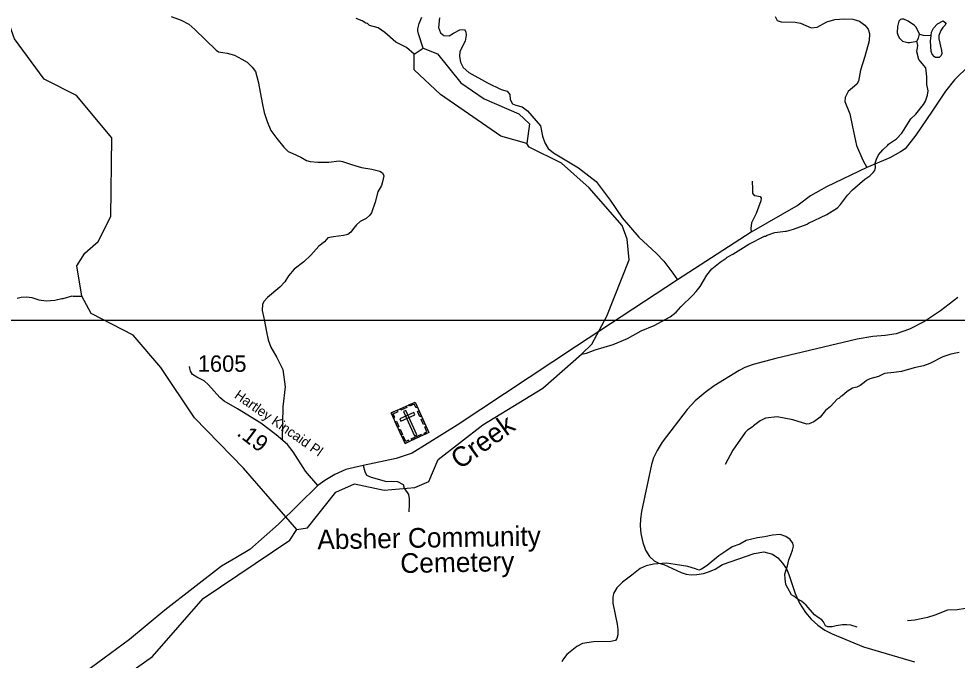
# Model space of a CAD drawing. Extents: x 1159738 to 1321356, y 736314 to 882035.
# Drawn here: x 1263584 to 1270742, y 817778 to 822667 of the extents above; entities that cross this region are included whole.
import ezdxf

# ---------------------------------------------------------------- set-up
doc = ezdxf.new("R2010")
doc.units = 0
for name, color, linetype in [('Exist Cultural Cemetery CELL', 7, 'Continuous'), ('Exist Cultural Cemetery Label', 7, 'Continuous'), ('Exist Hydrographic Creek Single Shore', 7, 'Continuous'), ('Exist Hydrographic Creek Single Shore Label', 7, 'Continuous'), ('Exist Hydrographic Misc Water Feature', 7, 'Continuous'), ('Exist Road Non-System Type 51', 7, 'Continuous'), ('Exist Road Secondary Mileage Hundredths English Label', 7, 'Continuous'), ('Exist Road Secondary Type 51 Attributed', 7, 'Continuous'), ('Exist Road Secondary Type 51 Label', 7, 'Continuous'), ('Exist Road Secondary Type 51 Number Label', 7, 'Continuous'), ('Map Preparation Inset Cut Line', 7, 'Continuous')]:
    doc.layers.add(name, color=color, linetype=linetype)

msp = doc.modelspace()

# ---------------------------------------------------------------- linework, layer by layer
at = {"layer": 'Exist Cultural Cemetery CELL'}
for points in [[(1266424.9, 819662.7), (1266606.1, 819745.1), (1266711.5, 819513.3), (1266530.3, 819430.9)], [(1266442.8, 819623.3), (1266453.1, 819628), (1266439.8, 819657.3), (1266476.7, 819674), (1266472.1, 819684.2), (1266424.9, 819662.7)], [(1266492.3, 819693.3), (1266539.5, 819714.8), (1266544.2, 819704.4), (1266497, 819683)], [(1266624.1, 819705.6), (1266613.8, 819700.9), (1266600.5, 819730.2), (1266563.6, 819713.4), (1266558.9, 819723.6), (1266606.2, 819745.1)], [(1266490.2, 819617.6), (1266497.9, 819600.6), (1266605.1, 819649.3), (1266597.4, 819666.4)], [(1266536.3, 819681.1), (1266519.2, 819673.4), (1266603.2, 819488.8), (1266620.2, 819496.5)], [(1266644, 819634.4), (1266626.1, 819673.8), (1266636.4, 819678.5), (1266654.3, 819639.1)], [(1266671.2, 819574.4), (1266653.3, 819613.8), (1266663.7, 819618.5), (1266681.6, 819579.1)], [(1266473.5, 819555.7), (1266455.5, 819595.2), (1266465.9, 819599.9), (1266483.8, 819560.5)], [(1266501.3, 819494.5), (1266483.3, 819534), (1266493.7, 819538.7), (1266511.6, 819499.3)], [(1266681.3, 819499.6), (1266676.6, 819510), (1266696.6, 819519.1), (1266679.9, 819555.9), (1266690, 819560.5), (1266711.5, 819513.3)], [(1266560.3, 819444.6), (1266555.6, 819455.1), (1266535.6, 819446), (1266518.8, 819482.8), (1266508.7, 819478.2), (1266530.2, 819430.9)], [(1266577.8, 819465.1), (1266655.1, 819500.2), (1266659.8, 819489.9), (1266582.5, 819454.7)]]:
    msp.add_lwpolyline(points, close=True, dxfattribs=at)
at = {"layer": 'Exist Hydrographic Creek Single Shore'}
for points in [[(1264292.7, 821759.7), (1264024.7, 822083.4), (1263777.6, 822206.6), (1263551.6, 822513.2), (1263411.6, 822900.1), (1263251.7, 823179), (1263221.6, 823347), (1263233.6, 823494.4), (1263389.7, 823701.4), (1263787.7, 823956.1), (1263865.6, 824089), (1263860.7, 824223.8), (1263727.6, 824567.8), (1263661.7, 824943.4), (1263652.6, 825245.6), (1263767.6, 825515.7), (1264033.6, 825828.8)], [(1266600.7, 822396.1), (1266541.7, 822448.2), (1266458.9, 822488.8), (1266377.2, 822563.4), (1266326.2, 822597), (1266258.6, 822615.1), (1266243.2, 822631.6), (1266231.3, 822634), (1266203.8, 822650.9), (1266156.2, 822668.3)], [(1266668.6, 822444), (1266633, 822553.4), (1266627.6, 822575.6), (1266628.1, 822591.6), (1266637.4, 822631.2), (1266658.8, 822678.6)], [(1267459.7, 821715.8), (1267261.7, 821772.3), (1266801.7, 822090.1), (1266598.7, 822278), (1266600.7, 822396.1), (1266668.6, 822444), (1266776.7, 822399.2), (1266954.7, 822179), (1267134.7, 822057.2), (1267398.7, 821943.6), (1267480.7, 821866.4), (1267459.7, 821715.8)], [(1265703.8, 818773.7), (1265297.7, 819241.4), (1264923.7, 819626.4), (1264666.7, 820009.1), (1264455.7, 820256.2), (1264134.7, 820420.2), (1264065.2, 820553.5), (1264026.7, 820783.5), (1264087.7, 820880.8), (1264189.7, 820970.6), (1264285.6, 821159.1), (1264292.7, 821759.7)], [(1265703.8, 818773.7), (1265786.7, 818788.5), (1266002.7, 819059.9), (1266145.8, 819122.6), (1266369.7, 819075.5), (1266603.7, 819093.8), (1266712.7, 819140.8), (1266783.7, 819306.8), (1267123.8, 819572.4), (1267580.7, 819852.2), (1267875.6, 820110.5), (1267955.8, 820186), (1268069.8, 820400.4), (1268238.7, 820830.3), (1268225.7, 820988.1), (1268186.7, 821090.7), (1267935.8, 821378), (1267723.7, 821566.1), (1267475.7, 821689.3), (1267459.7, 821715.8)], [(1263310.7, 817114.7), (1263832.7, 817301.2), (1264035.7, 817405.5), (1264603.8, 817807.7), (1264989.7, 818249.7), (1265651.7, 818692.7), (1265703.8, 818773.7)]]:
    msp.add_lwpolyline(points, dxfattribs=at)
at = {"layer": 'Exist Hydrographic Misc Water Feature'}
for points in [[(1270455.6, 822550.3), (1270428.3, 822602.4), (1270416.7, 822614.7), (1270367.7, 822648.3), (1270334.1, 822663.3), (1270318.1, 822663.8), (1270310.1, 822662.1), (1270295.6, 822648.6), (1270286.4, 822608.8), (1270284.9, 822560.8), (1270292.2, 822536.6), (1270301.8, 822520.3), (1270325, 822497.6), (1270364.7, 822486.4), (1270380.7, 822485.8), (1270434.4, 822496.7)], [(1270542.6, 822540.8), (1270547.2, 822564.6), (1270560.1, 822596.3), (1270591.1, 822627.3), (1270635.4, 822651.1), (1270651.5, 822639.4), (1270655.3, 822631.3), (1270651, 822619.4), (1270632.3, 822600), (1270617.6, 822578.4), (1270602.5, 822538.9), (1270601.7, 822514.9), (1270623, 822426.2), (1270624.3, 822402.2), (1270619.8, 822386.3), (1270605.3, 822372.8), (1270593.3, 822371.2), (1270577.3, 822371.7), (1270569.6, 822377.9), (1270552.1, 822398.4), (1270544.6, 822416.7), (1270537.2, 822497), (1270542.6, 822540.8)], [(1270434.4, 822496.7), (1270445.8, 822519.8), (1270455.6, 822550.3)], [(1270455.6, 822550.3), (1270482.5, 822542.6), (1270542.6, 822540.8)], [(1267875.6, 820110.5), (1267915.4, 820118.8), (1267980.2, 820144.7), (1268117.4, 820184.4), (1268226.9, 820229), (1268330.8, 820289.7), (1268430, 820330.6), (1268552.4, 820395.4), (1268597.3, 820431.9), (1268634.5, 820471.3), (1268725.2, 820559.4), (1268752.1, 820588.6), (1268781.3, 820627.7), (1268831.9, 820714.1), (1268871.4, 820760.9), (1268932.9, 820811), (1268979.2, 820841.5), (1268986.1, 820849.3), (1269030.9, 820873.2), (1269153.3, 820948.1), (1269271.2, 821010.4), (1269279.2, 821010.1), (1269293.4, 821017.7), (1269352.1, 821037.9), (1269431.6, 821048.4), (1269440.4, 821047.1), (1269494.1, 821062.3), (1269598.6, 821100.8), (1269601.2, 821103.1), (1269608.4, 821109.8), (1269748.4, 821175.5), (1269828.1, 821227), (1269850.8, 821252.3), (1269905.1, 821323.6), (1269943.4, 821364.5), (1270036.8, 821444.4), (1270075.7, 821471.2), (1270100.4, 821494.5), (1270112.8, 821510.1), (1270119.6, 821533.9), (1270116.6, 821566), (1270125.5, 821597.7), (1270140.5, 821629.2), (1270173.7, 821668.2), (1270212.8, 821703), (1270217, 821710.9), (1270278.3, 821752.9), (1270319.6, 821795.6), (1270389, 821903.5), (1270426.1, 821940.4), (1270484.4, 822014.5), (1270499.1, 822038.1), (1270516.5, 822085.5), (1270519.5, 822117.4), (1270511, 822165.7), (1270510.6, 822225.7), (1270502.9, 822294), (1270448.8, 822355.7), (1270434.6, 822416.1), (1270442.1, 822463.9), (1270434.4, 822496.7)], [(1263570.1, 820537.1), (1263602.3, 820544.1), (1263642.4, 820546.8), (1263682.3, 820543.5), (1263737.8, 820525.8), (1263793.5, 820516.1), (1263857.8, 820522.1), (1263912.4, 820536.3), (1263922.2, 820536), (1263990.9, 820555.9), (1263998.8, 820553.6), (1264065.2, 820553.5)], [(1270746.7, 820543.1), (1270614.8, 820439.9), (1270492.8, 820359.9), (1270378.8, 820300.8), (1270276.7, 820264.6), (1270192.8, 820253.8), (1270098.8, 820246.4), (1269978.8, 820224.4), (1269357.8, 820077.6), (1269184.7, 820031.9), (1269121.8, 820010.1), (1269077.7, 819987.5), (1268888.7, 819868.4), (1268819.7, 819819.4), (1268743.8, 819755.5), (1268681.7, 819688.1), (1268491.8, 819441), (1268452.7, 819377.4), (1268425.7, 819320.4), (1268410.8, 819271), (1268332.7, 818910.7), (1268325.8, 818856.4), (1268323.7, 818802.9), (1268328.7, 818744.8), (1268342.8, 818676.6), (1268364.7, 818616.8), (1268394.8, 818568.3), (1268429.7, 818534.5), (1268466.7, 818518.5), (1268504.8, 818507.2), (1268635.8, 818446.4), (1268674.8, 818434.6), (1268713.7, 818429.8), (1268756.8, 818431.8), (1268807.7, 818440.4), (1268853.8, 818454.2), (1268894.8, 818472), (1268952.7, 818507.8), (1269193.8, 818591.5), (1269267.8, 818603.7), (1269333.8, 818586.5), (1269372.8, 818557.5), (1269409.8, 818518.3), (1269438.8, 818474.2), (1269457.8, 818430.4), (1269505.7, 818286.5), (1269539.8, 818212.2), (1269583.8, 818142.1), (1269628.8, 818090.1), (1269678.8, 818045), (1269732.7, 818008), (1269787.8, 817980.1), (1270026.8, 817880), (1270416.8, 817766.4)], [(1270756.7, 820123.2), (1270692.5, 820111.7), (1270631.8, 820089.6), (1270534.3, 820040.7), (1270485.7, 820022.1), (1270413.2, 820006.4), (1270316.3, 819979.4), (1270257.6, 819970), (1270187.7, 819963.5), (1270143, 819940.9), (1270074.5, 819923.1), (1270050.1, 819909.8), (1270033.5, 819894.3), (1270000.8, 819871.3), (1269976.4, 819860.1), (1269944.2, 819851.1), (1269903.4, 819826.4), (1269862.3, 819791.7), (1269854.2, 819787.9), (1269839.8, 819772.3), (1269825.5, 819766.8), (1269775.9, 819712.4), (1269738.7, 819681.8), (1269697.4, 819630.8), (1269648.3, 819596.4), (1269611.8, 819579.5), (1269595.7, 819578), (1269488.6, 819609.3), (1269369.3, 819633.1), (1269280.9, 819623.9), (1269240.3, 819602.4), (1269189.1, 819564.7), (1269186.9, 819558.8), (1269142.1, 819532.2), (1269125.6, 819514.7), (1269031.4, 819379.7), (1268972, 819269.5)], [(1271615.1, 818471), (1271582.5, 818457.5), (1271501.7, 818434), (1271469.3, 818421), (1271416.1, 818380.7), (1271364.8, 818355.6), (1271308.9, 818342.4), (1271298.9, 818344.4), (1271249.9, 818313.9), (1271238, 818316.3), (1271043.6, 818240.3), (1270946.5, 818205.4), (1270861.7, 818179.3), (1270853.6, 818174.3), (1270805.3, 818173.3), (1270741.1, 818161.9), (1270669, 818160.1), (1270571.8, 818121.2), (1270515.2, 818104.9), (1270418.5, 818083.9), (1270362.5, 818079.7)]]:
    msp.add_lwpolyline(points, dxfattribs=at)
at = {"layer": 'Exist Road Non-System Type 51'}
for points in [[(1264745.1, 822685.4), (1264822.5, 822655.8), (1264881.6, 822624.9), (1264927.6, 822586.3), (1265089.3, 822428.6), (1265106.2, 822414.5), (1265172.3, 822406.1), (1265230, 822389.2), (1265286.2, 822359.7), (1265327, 822335.7), (1265365, 822299.1), (1265390.3, 822265.4), (1265410, 822187.9), (1265443.3, 822014.3), (1265454.6, 821953.8), (1265477.1, 821883.4), (1265505.2, 821815.8), (1265551.6, 821755.3), (1265606.5, 821687.7), (1265638.8, 821655.4), (1265674, 821641.3), (1265734.5, 821613.1), (1265778.1, 821587.8), (1265806.2, 821579.4), (1265865.3, 821575.1), (1265949.7, 821575.1), (1266028.4, 821583.6), (1266053.8, 821579.4), (1266122.7, 821555.4), (1266199.1, 821533.6), (1266277.9, 821520.9), (1266338.4, 821505.4), (1266358.1, 821494.1), (1266367.9, 821468.8), (1266358.1, 821423.8), (1266349.6, 821397), (1266322.9, 821349.2), (1266301.8, 821268.9), (1266275.1, 821188.7), (1266261.5, 821169.5), (1266233.4, 821145.5), (1266188.3, 821121.6), (1266158.8, 821096.3), (1266137.7, 821068.1), (1266116.6, 821041.4), (1266094.1, 821023.1), (1266061.8, 821014.6), (1265984.4, 821006.2), (1265942.2, 820996.3), (1265916.9, 820968.2), (1265873.3, 820934.4), (1265810.4, 820864.8), (1265758.4, 820814.1), (1265683.8, 820759.2), (1265641.6, 820707.1), (1265613.5, 820662.1), (1265575.5, 820622.7), (1265481.3, 820542.4), (1265456.2, 820515.1), (1265442.1, 820492.6), (1265440.7, 820444.7), (1265456.2, 820375.7), (1265474.5, 820280), (1265487.1, 820219.5), (1265506.8, 820163.2), (1265551.8, 820085.8), (1265598.3, 819992.9), (1265615.8, 819861.2), (1265597.7, 819710.2), (1265591.7, 819457.6)], [(1266793.8, 822675.5), (1266786, 822601.4), (1266799.6, 822560.4), (1266826.9, 822539), (1266865.9, 822537.1), (1266899, 822556.5), (1266947.7, 822583.8), (1266982.7, 822585.8), (1266994.4, 822566.3), (1266996.4, 822542.9), (1266988.6, 822496.1), (1266949.3, 822417.4), (1266945.4, 822378.4), (1266953.2, 822335.5), (1266974.6, 822294.5), (1267017.5, 822257.5), (1267159.7, 822179.5), (1267263, 822128.8), (1267309.7, 822115.2), (1267329.2, 822089.8), (1267333.1, 822052.8), (1267348.7, 822019.6), (1267374, 822007.9), (1267424.7, 821996.2), (1267463.6, 821965.1), (1267563, 821850), (1267577.9, 821771.1), (1267595.4, 821722.4), (1267620.7, 821679.5), (1267663.6, 821644.4), (1267852.6, 821531.3), (1267932.4, 821470.9), (1267987, 821426), (1268094.1, 821285.7), (1268187.6, 821149.2), (1268313.6, 821002.1), (1268448, 820879.3), (1268504.5, 820820.8), (1268572.7, 820729.2), (1268609.7, 820678.5)], [(1269352.9, 822683.4), (1269368.5, 822654.2), (1269399.7, 822644.4), (1269506.8, 822640.5), (1269545.8, 822634.7), (1269627.6, 822597.6), (1269674.4, 822603.5), (1269746.5, 822642.5), (1269808.8, 822662), (1269878.9, 822667.8), (1269945.2, 822663.9), (1269995.8, 822648.3), (1270038.7, 822619.1), (1270064, 822587.9), (1270073.2, 822555.5), (1270071.2, 822498.9), (1270038.1, 822380), (1270005, 822274.7), (1269989.4, 822190.9), (1269975.8, 822169.5), (1269909.5, 822112.9), (1269888.1, 822068.1), (1269886.2, 822036.9), (1269923.2, 821941.4), (1269944.5, 821842.7), (1269973.8, 821702.3), (1270022.5, 821589.3), (1270051.7, 821532.7)], [(1269177.6, 821430.6), (1269179.5, 821372.1), (1269181.5, 821337), (1269193.2, 821321.4), (1269212.6, 821317.5), (1269238, 821311.6), (1269245.8, 821300), (1269243.8, 821280.5), (1269208.7, 821183), (1269173.7, 821112.8), (1269167.8, 821069.9), (1269169.8, 821040.7)], [(1265117, 819780.2), (1265032.1, 819878), (1264998.6, 819907.7), (1264941.1, 819935.6), (1264907.6, 819956), (1264892.8, 819980.2), (1264885.3, 820017.4)], [(1266209.6, 819262.5), (1266223.8, 819217.4), (1266236.9, 819189.4), (1266270.5, 819174.4), (1266388.3, 819140.7), (1266425.8, 819142.6), (1266472.5, 819140.7), (1266515.5, 819118.2), (1266523, 819090.2), (1266556.7, 819041.5), (1266562.3, 819007.8), (1266560.4, 818964.8), (1266558.5, 818908.6)], [(1269978.2, 818031), (1269929.9, 818045.5), (1269900.9, 818049.1), (1269868.3, 818047.9), (1269818.8, 818039.5), (1269787.4, 818033.4), (1269756, 818032.2), (1269737.9, 818039.5), (1269722.2, 818070.9), (1269708.9, 818086.6), (1269682.4, 818104.7), (1269654.6, 818125.3), (1269589.4, 818197.8), (1269554.4, 818228), (1269521.8, 818247.3), (1269495.2, 818265.4), (1269477.1, 818276.3), (1269434.8, 818354.9), (1269428.8, 818399.6), (1269427.6, 818433.4), (1269434.8, 818458.8), (1269448.7, 818498.9), (1269457.1, 818543.7), (1269474, 818582.3), (1269486.1, 818617.4), (1269492.1, 818646.4), (1269488.5, 818669.3), (1269466.8, 818697.1), (1269435.4, 818721.3), (1269391.9, 818735.8), (1269333.9, 818732.2), (1269271.1, 818718.9), (1269219.2, 818710.4), (1269132.3, 818691.1), (1269082.8, 818663.3), (1269026, 818642.8), (1268984.9, 818613.8), (1268924.6, 818573.9), (1268834, 818500.2), (1268790.5, 818471.2), (1268770, 818465.1), (1268745.8, 818473.6), (1268687.9, 818492.9), (1268591.3, 818507.4), (1268523.6, 818517.1), (1268424.6, 818511), (1268368.8, 818496.8), (1268322.9, 818476.2), (1268260.1, 818426.7), (1268190.1, 818373.5), (1268145.4, 818328.8), (1268120, 818286.5), (1268114, 818256.3), (1268116.4, 818214), (1268147.9, 818053.9), (1268152.7, 818011.6), (1268152.7, 817970.5), (1268146.7, 817943.9), (1268135.8, 817929.4), (1268100.8, 817919.8), (1267966.8, 817918.6), (1267884.7, 817905.3), (1267840, 817882.3), (1267763.9, 817820.7), (1267739.1, 817788.7), (1267727, 817765.7)]]:
    msp.add_lwpolyline(points, dxfattribs=at)
at = {"layer": 'Exist Road Secondary Type 51 Attributed'}
for points in [[(1270834.4, 822311.8), (1270720.5, 822201.9), (1270651.6, 822114.3), (1270551, 821963.3), (1270425.7, 821780), (1270344.9, 821676.6), (1270309.1, 821652.8), (1270228.3, 821607.7), (1270051.7, 821532.7), (1269745.4, 821386.9), (1269623.6, 821318), (1269528.2, 821247.7), (1269169.8, 821040.7), (1268609.7, 820678.5), (1267838.2, 820173), (1266928.8, 819570.8), (1266584.8, 819356.1), (1266462.8, 819314.7), (1266209.6, 819262.5), (1266077.9, 819232.4), (1265993.7, 819195), (1265918.8, 819148.6), (1265863.7, 819109.4)], [(1265863.7, 819109.4), (1265771.4, 819220), (1265676.6, 819365.7), (1265632.7, 819423.5), (1265547.2, 819495.2), (1265429.4, 819585.4), (1265251.5, 819694), (1265149.8, 819751.8), (1265117, 819780.2)], [(1265863.7, 819109.4), (1265563.7, 818816.4), (1265347, 818623.3), (1265238.4, 818558.6), (1265129.8, 818493.9), (1264698.2, 818159.2), (1264427.9, 817937.2), (1264139.1, 817722.2), (1263968.1, 817638.9), (1263678.3, 817484.8), (1263468, 817353)]]:
    msp.add_lwpolyline(points, dxfattribs=at)
at = {"layer": 'Map Preparation Inset Cut Line'}
msp.add_lwpolyline([(1261974.5, 811005.5), (1261974.5, 820370.5), (1275065, 820370.5), (1275065, 829295.5), (1309748.5, 829295.5), (1309748.5, 816385.3), (1289258, 816385.3), (1289258, 811005.5)], close=True, dxfattribs=at)

# ---------------------------------------------------------------- texts
at = {"layer": 'Exist Cultural Cemetery Label'}
for s, p in [('Absher Community', (1265861.8, 818623.2)), ('Cemetery', (1266495.1, 818442.7))]:
    msp.add_text(s, height=150, rotation=0.95564, dxfattribs=at).set_placement(p)
at = {"layer": 'Exist Hydrographic Creek Single Shore Label'}
msp.add_text('Creek', height=150, rotation=35.65168, dxfattribs=at).set_placement((1266947.8, 819228.3))
at = {"layer": 'Exist Road Secondary Mileage Hundredths English Label'}
msp.add_text('.19', height=125, rotation=322.57496, dxfattribs=at).set_placement((1265239.9, 819497.6))
at = {"layer": 'Exist Road Secondary Type 51 Label'}
msp.add_text('Hartley Kincaid Pl', height=75, rotation=324.91076, dxfattribs=at).set_placement((1265222.1, 819782.6))
at = {"layer": 'Exist Road Secondary Type 51 Number Label'}
msp.add_text('1605', height=125, dxfattribs=at).set_placement((1264948.7, 819976.4))

doc.saveas('drawing.dxf')
